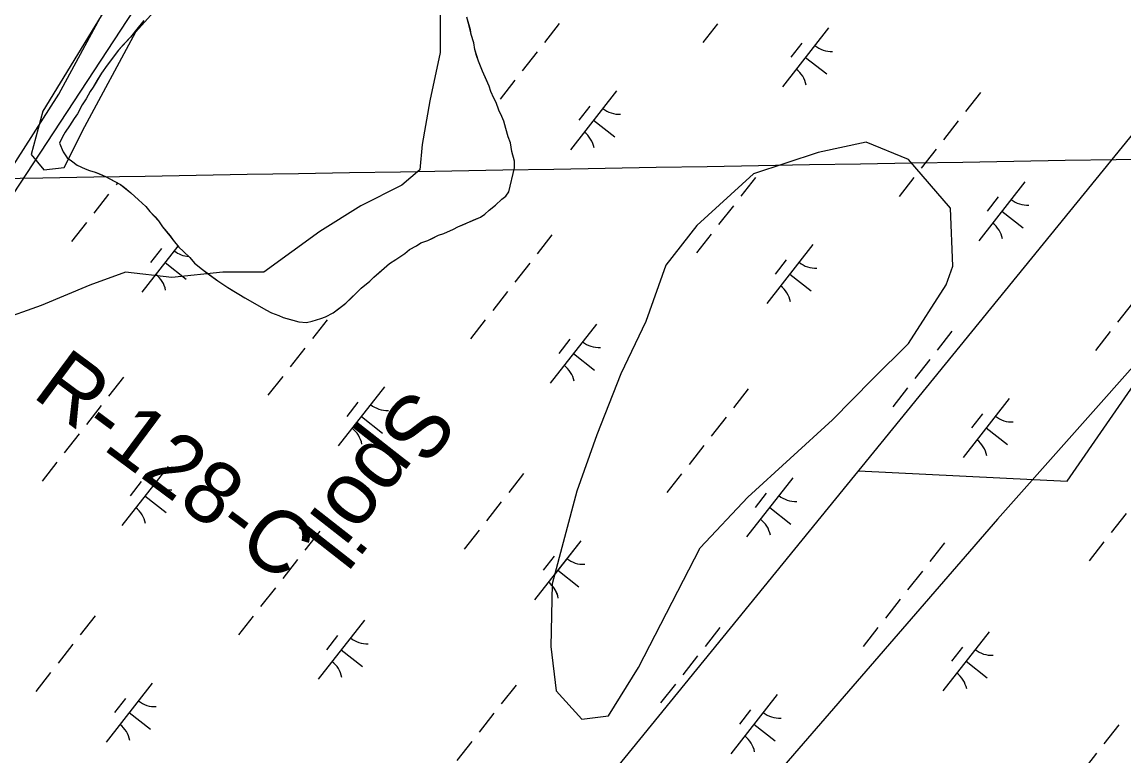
# Model space of a CAD drawing. Extents: x 3896831 to 3918110, y 171006 to 193349.
# Drawn here: x 3909953 to 3910688, y 180795 to 181285 of the extents above; entities that cross this region are included whole.
import ezdxf

# ---------------------------------------------------------------- set-up
doc = ezdxf.new("R2010")
doc.units = 0
for name, color, linetype in [('V-CHAN-SPOL', 7, 'Continuous'), ('V-GRID-MAJR', 7, 'Continuous'), ('V-RIVR-EDGE', 7, 'Continuous'), ('V-RIVR-RANG-IDEN', 7, 'Continuous'), ('V-RRAP-FSHR', 7, 'Continuous'), ('V-TOPO-SHOR', 7, 'Continuous'), ('V-UTIL-LINE', 7, 'Continuous'), ('V-WETL-SWMP', 7, 'Continuous')]:
    doc.layers.add(name, color=color, linetype=linetype)

msp = doc.modelspace()

# ---------------------------------------------------------------- linework, layer by layer
at = {"layer": 'V-GRID-MAJR'}
msp.add_spline([(3901910.07, 181043.2), (3904332, 181084.34), (3909660.52, 181175.42), (3914023.1, 181250.56)], degree=3, dxfattribs=at)
at = {"layer": 'V-RIVR-EDGE'}
for points in [[(3910497.31, 181715.22), (3910549.22, 181682.49), (3910572.92, 181668.95), (3910602.27, 181644.12), (3910614.68, 181631.7), (3910619.19, 181618.16), (3910615.81, 181601.23), (3910598.88, 181598.98), (3910588.72, 181593.33), (3910545.84, 181576.4), (3910488.28, 181554.96), (3910416.05, 181550.45), (3910369.78, 181556.09), (3910332.54, 181538.03), (3910273.85, 181542.55), (3910255.79, 181573.02), (3910244.51, 181578.66), (3910137.29, 181463.55), (3910039.11, 181342.79), (3909967.32, 181225.13)], [(3909967.32, 181225.13), (3909959.39, 181196.16), (3909967.92, 181185.93), (3909981.56, 181187.63), (3909995.19, 181214.91), (3910029.29, 181278), (3910102.6, 181359.83)], [(3910232.18, 181312.09), (3910232.18, 181264.36), (3910225.36, 181231.96), (3910220.24, 181202.98), (3910218.54, 181185.93), (3910206.6, 181175.7), (3910179.33, 181162.06), (3910152.05, 181145.01), (3910114.54, 181117.73), (3910087.26, 181117.73), (3910053.16, 181114.32), (3910022.47, 181117.73), (3909998.6, 181109.21), (3909966.21, 181095.57), (3909937.23, 181085.34)]]:
    msp.add_lwpolyline(points, dxfattribs=at)
at = {"layer": 'V-RRAP-FSHR'}
msp.add_lwpolyline([(3910095.26, 181395.62), (3909257.26, 180118.06), (3908889.4, 179541.49), (3908614.71, 178888.41), (3907991.89, 177840.93), (3908307.01, 176956.59)], dxfattribs=at)
at = {"layer": 'V-TOPO-SHOR'}
for points in [[(3910034.54, 181285.58), (3910029.95, 181279.74), (3910025.65, 181274.48), (3910021.05, 181269.52), (3910017.61, 181265.72)], [(3910281.82, 181187.45), (3910281.78, 181191.8), (3910279.98, 181198.16), (3910279.06, 181203.95), (3910277.57, 181208), (3910276.08, 181213.49), (3910274.58, 181218.41), (3910273.4, 181221.59), (3910271.33, 181225.92), (3910269.55, 181230.83), (3910268.07, 181233.72), (3910266, 181238.34), (3910264.81, 181241.8), (3910262.44, 181247.29), (3910260.37, 181251.91), (3910257.71, 181258.56), (3910256.52, 181262.31), (3910255.32, 181266.36), (3910254.7, 181270.71), (3910252.91, 181276.2), (3910252.3, 181279.38), (3910250.81, 181284.59), (3910249.91, 181287.77)], [(3910017.61, 181265.72), (3910015.03, 181262.22), (3910013.02, 181259.59), (3910010.16, 181255.8), (3910006.43, 181250.54), (3910003.58, 181245.88), (3910000.72, 181241.22), (3909998.71, 181238.3), (3909996.15, 181233.35), (3909993.58, 181229.27), (3909990.44, 181223.44), (3909988.15, 181220.23), (3909985, 181215.28), (3909982.14, 181211.19), (3909980.43, 181207.99), (3909978.44, 181203.91), (3909980.81, 181198.14), (3909983.45, 181194.1), (3909986.37, 181192.1), (3909990.16, 181189.23), (3909995.4, 181186.67), (3909998.31, 181185.54), (3910002.09, 181184.41), (3910005, 181183.28), (3910009.07, 181181.57), (3910014.9, 181178.43), (3910018.98, 181176.15), (3910021.6, 181174.14), (3910025.98, 181170.7), (3910030.95, 181166.11), (3910033.58, 181163.81), (3910035.92, 181161.52), (3910038.56, 181158.35), (3910042.07, 181154.61), (3910044.41, 181152.02), (3910047.05, 181147.99), (3910052.03, 181141.95), (3910054.09, 181139.06), (3910057.9, 181134.46), (3910061.12, 181131.59), (3910065.21, 181127.57), (3910068.43, 181123.82), (3910073.69, 181119.52), (3910076.9, 181117.23), (3910083.9, 181112.08), (3910090.61, 181107.5), (3910093.52, 181105.78), (3910097.89, 181103.21), (3910101.97, 181100.64), (3910108.67, 181096.93), (3910115.96, 181092.64), (3910119.74, 181090.65), (3910124.69, 181088.95), (3910127.6, 181087.53), (3910134.86, 181085.56), (3910138.06, 181084.72), (3910142.99, 181084.18), (3910146.75, 181085.09), (3910152.54, 181086.88), (3910155.71, 181088.07), (3910160.91, 181090.72), (3910164.37, 181093.36), (3910169.26, 181097.17), (3910173.28, 181100.98), (3910175.87, 181103.61), (3910179.61, 181107.12), (3910185.37, 181111.81), (3910187.95, 181114.44), (3910192.55, 181118.54), (3910198.31, 181123.52), (3910202.63, 181126.17), (3910208.68, 181130.28), (3910211.85, 181132.91), (3910216.47, 181135.27), (3910219.35, 181137.33), (3910223.97, 181138.82), (3910226.86, 181140.29), (3910231.19, 181142.36), (3910234.66, 181143.55), (3910241.01, 181146.51), (3910243.9, 181147.98), (3910247.36, 181149.46), (3910254.29, 181152.42), (3910259.2, 181154.49), (3910262.08, 181156.55), (3910264.96, 181159.18), (3910268.99, 181162.41), (3910273.3, 181166.5), (3910275.89, 181168.56), (3910277.9, 181171.47), (3910281.82, 181187.45)]]:
    msp.add_lwpolyline(points, dxfattribs=at)
msp.add_lwpolyline([(3910437.35, 180967.69), (3910493.85, 181019.36), (3910520.44, 181046.5), (3910544.45, 181070.33), (3910569.62, 181109.24), (3910574.08, 181121.74), (3910572.39, 181160.38), (3910558.46, 181176.63), (3910544.54, 181192.87), (3910516.25, 181204.38), (3910484.2, 181197.51), (3910441.1, 181183.32), (3910403.43, 181148.87), (3910382.73, 181122.45), (3910369.34, 181084.96), (3910352.65, 181050.06), (3910336.68, 181009.28), (3910323.29, 180971.79), (3910306.87, 180910.03), (3910305.98, 180868.08), (3910309.55, 180838.63), (3910326.77, 180819.8), (3910344.44, 180821.94), (3910364.44, 180854.25), (3910405.58, 180933.95)], close=True, dxfattribs=at)
at = {"layer": 'V-UTIL-LINE'}
for points in [[(3905549.44, 173652.6), (3906763.35, 174938.42), (3906949.45, 175132.98), (3906970.6, 175166.82), (3907325.89, 175860.48), (3907748.86, 176681.03), (3908142.21, 177273.18), (3908679.38, 178097.96), (3908869.71, 178381.35), (3908937.39, 178537.85), (3909170.02, 179117.31), (3909533.77, 179633.33), (3910092.08, 180424.27), (3910333.17, 180766.87), (3910760.37, 181291.35), (3910921.09, 181523.98), (3911225.63, 181951.18), (3911822.01, 182788.65), (3911961.59, 182987.44), (3912147.69, 183114.33), (3912722.93, 183841.83), (3913090.91, 184307.09), (3913848.01, 185258.76), (3914364.03, 185910.13)], [(3913133.2, 183520.38), (3913116.28, 183516.15), (3912989.39, 183516.15), (3912744.07, 183393.49), (3911902.37, 182441.81), (3910866.11, 181249.05), (3910603.87, 180952.98), (3910214.74, 180504.64), (3910138.61, 180390.43), (3909757.94, 179819.43), (3909457.64, 179366.86), (3909009.29, 178685.89), (3908785.12, 178351.74), (3908150.67, 177400.07), (3907770.01, 176816.38), (3907693.87, 176706.41), (3907647.35, 176630.28), (3907300.51, 175936.61), (3907025.59, 175369.84), (3906945.22, 175204.88), (3906416.52, 174650.8), (3905507.14, 173682.21)], [(3910511.1, 180985.32), (3910650.4, 180978.36), (3910735.69, 181101.81)]]:
    msp.add_lwpolyline(points, dxfattribs=at)
at = {"layer": 'V-WETL-SWMP'}
for p, q in [((3909977.84, 181236.4), (3910020.15, 181314.6)), ((3910034.54, 181285.58), (3910029.95, 181279.74)), ((3910252.31, 181279.38), (3910249.91, 181287.77)), ((3910311.65, 181283.59), (3910301.78, 181271)), ((3910417.11, 181283.46), (3910407.24, 181270.87)), ((3910491.24, 181280.73), (3910460.4, 181241.38)), ((3910025.65, 181274.48), (3910017.61, 181265.72)), ((3910029.95, 181279.74), (3910025.65, 181274.48)), ((3910252.91, 181276.2), (3910252.31, 181279.38)), ((3910254.7, 181270.71), (3910252.91, 181276.2)), ((3910255.32, 181266.36), (3910254.7, 181270.71)), ((3910257.71, 181258.56), (3910255.32, 181266.36)), ((3910473.45, 181270.53), (3910466.05, 181261.09)), ((3910017.61, 181265.72), (3910010.16, 181255.8)), ((3910260.37, 181251.91), (3910257.71, 181258.56)), ((3910296.84, 181264.71), (3910286.97, 181252.11)), ((3910475.82, 181261.05), (3910489.99, 181249.95)), ((3910010.16, 181255.8), (3910006.43, 181250.54)), ((3910264.81, 181241.8), (3910260.37, 181251.91)), ((3910006.43, 181250.54), (3910000.72, 181241.22)), ((3910282.04, 181245.82), (3910272.17, 181233.22)), ((3909944.19, 181183.51), (3909977.84, 181236.4)), ((3909998.71, 181238.3), (3909996.15, 181233.35)), ((3910000.72, 181241.22), (3909998.71, 181238.3)), ((3910266, 181238.34), (3910264.81, 181241.8)), ((3910268.07, 181233.72), (3910266, 181238.34)), ((3910349.85, 181238.78), (3910319.01, 181199.43)), ((3910592.44, 181237.52), (3910582.57, 181224.93)), ((3909993.58, 181229.27), (3909990.44, 181223.44)), ((3909996.15, 181233.35), (3909993.58, 181229.27)), ((3910269.55, 181230.83), (3910268.07, 181233.72)), ((3910271.33, 181225.92), (3910269.55, 181230.83)), ((3909990.44, 181223.44), (3909988.15, 181220.23)), ((3910273.4, 181221.59), (3910271.33, 181225.92)), ((3910332.06, 181228.58), (3910324.66, 181219.14)), ((3909985, 181215.28), (3909982.14, 181211.19)), ((3909988.15, 181220.23), (3909985, 181215.28)), ((3910274.58, 181218.41), (3910273.4, 181221.59)), ((3910276.08, 181213.49), (3910274.58, 181218.41)), ((3910334.43, 181219.1), (3910348.6, 181208)), ((3910577.64, 181218.63), (3910567.77, 181206.04)), ((3909980.43, 181207.99), (3909978.44, 181203.91)), ((3909982.14, 181211.19), (3909980.43, 181207.99)), ((3910277.58, 181208), (3910276.08, 181213.49)), ((3910279.06, 181203.95), (3910277.58, 181208)), ((3909978.44, 181203.91), (3909980.81, 181198.14)), ((3910279.98, 181198.16), (3910279.06, 181203.95)), ((3910562.83, 181199.75), (3910552.96, 181187.15)), ((3909980.81, 181198.14), (3909983.45, 181194.1)), ((3909983.45, 181194.1), (3909986.37, 181192.1)), ((3910281.78, 181191.8), (3910279.98, 181198.16)), ((3909986.37, 181192.1), (3909990.16, 181189.23)), ((3909990.16, 181189.23), (3909995.4, 181186.67)), ((3909995.4, 181186.67), (3909998.31, 181185.54)), ((3909998.31, 181185.54), (3910002.09, 181184.41)), ((3910277.9, 181171.47), (3910281.81, 181187.45)), ((3910281.81, 181187.45), (3910281.78, 181191.8)), ((3910002.09, 181184.41), (3910009.07, 181181.57)), ((3910009.07, 181181.57), (3910018.98, 181176.15)), ((3910442.57, 181180.99), (3910432.7, 181168.39)), ((3910442.57, 181180.99), (3910432.7, 181168.39)), ((3910548.03, 181180.86), (3910538.16, 181168.26)), ((3910548.03, 181180.86), (3910538.16, 181168.26)), ((3910622.16, 181178.12), (3910591.32, 181138.77)), ((3910016.96, 181177.25), (3910016.05, 181176.09)), ((3910018.98, 181176.15), (3910025.98, 181170.7)), ((3910025.98, 181170.7), (3910030.95, 181166.11)), ((3910275.89, 181168.56), (3910277.9, 181171.47)), ((3910011.12, 181169.8), (3910001.25, 181157.2)), ((3910030.95, 181166.11), (3910033.58, 181163.81)), ((3910033.58, 181163.81), (3910035.92, 181161.52)), ((3910268.99, 181162.41), (3910273.3, 181166.5)), ((3910273.3, 181166.5), (3910275.89, 181168.56)), ((3910604.37, 181167.93), (3910596.97, 181158.48)), ((3910035.92, 181161.52), (3910038.56, 181158.35)), ((3910038.56, 181158.35), (3910044.41, 181152.02)), ((3910259.2, 181154.49), (3910262.08, 181156.55)), ((3910262.08, 181156.55), (3910264.96, 181159.18)), ((3910264.96, 181159.18), (3910268.99, 181162.41)), ((3910427.76, 181162.1), (3910417.89, 181149.5)), ((3910427.76, 181162.1), (3910417.89, 181149.5)), ((3910606.74, 181158.44), (3910620.91, 181147.34)), ((3909996.31, 181150.91), (3909986.44, 181138.31)), ((3910044.41, 181152.02), (3910047.05, 181147.99)), ((3910243.9, 181147.98), (3910259.2, 181154.49)), ((3910047.05, 181147.99), (3910052.04, 181141.94)), ((3910052.04, 181141.94), (3910054.09, 181139.06)), ((3910223.97, 181138.82), (3910231.19, 181142.36)), ((3910231.19, 181142.36), (3910234.66, 181143.55)), ((3910234.66, 181143.55), (3910241.01, 181146.51)), ((3910241.01, 181146.51), (3910243.9, 181147.98)), ((3910306.72, 181142.62), (3910296.85, 181130.02)), ((3910412.96, 181143.21), (3910403.09, 181130.61)), ((3910412.96, 181143.21), (3910403.09, 181130.61)), ((3910057.31, 181135.17), (3910033.29, 181104.52)), ((3910046.34, 181133.68), (3910038.93, 181124.23)), ((3910054.09, 181139.06), (3910057.9, 181134.46)), ((3910057.9, 181134.46), (3910061.11, 181131.59)), ((3910211.85, 181132.91), (3910216.47, 181135.27)), ((3910216.47, 181135.27), (3910219.35, 181137.33)), ((3910219.35, 181137.33), (3910223.97, 181138.82)), ((3910480.77, 181136.17), (3910449.93, 181096.82)), ((3910480.77, 181136.17), (3910449.93, 181096.82)), ((3910061.11, 181131.59), (3910065.21, 181127.56)), ((3910065.21, 181127.56), (3910068.43, 181123.82)), ((3910198.31, 181123.52), (3910202.63, 181126.17)), ((3910202.63, 181126.17), (3910208.68, 181130.28)), ((3910208.68, 181130.28), (3910211.85, 181132.91)), ((3910048.71, 181124.19), (3910062.88, 181113.09)), ((3910068.43, 181123.82), (3910073.69, 181119.52)), ((3910073.69, 181119.52), (3910083.9, 181112.08)), ((3910187.95, 181114.44), (3910198.31, 181123.52)), ((3910291.91, 181123.73), (3910282.04, 181111.13)), ((3910462.98, 181125.98), (3910455.58, 181116.53)), ((3910462.98, 181125.98), (3910455.58, 181116.53)), ((3910083.9, 181112.08), (3910090.61, 181107.49)), ((3910179.61, 181107.12), (3910185.37, 181111.81)), ((3910185.37, 181111.81), (3910187.95, 181114.44)), ((3910465.35, 181116.49), (3910479.52, 181105.39)), ((3910465.35, 181116.49), (3910479.52, 181105.39)), ((3910090.61, 181107.49), (3910097.89, 181103.21)), ((3910169.26, 181097.17), (3910179.61, 181107.12)), ((3910277.11, 181104.84), (3910267.24, 181092.24)), ((3910097.89, 181103.21), (3910101.97, 181100.64)), ((3910101.97, 181100.64), (3910108.67, 181096.93)), ((3910108.67, 181096.93), (3910115.96, 181092.64)), ((3910160.91, 181090.72), (3910169.26, 181097.17)), ((3910693.75, 181097.14), (3910683.88, 181084.54)), ((3910115.96, 181092.64), (3910119.74, 181090.65)), ((3910119.74, 181090.65), (3910124.69, 181088.95)), ((3910155.71, 181088.07), (3910160.91, 181090.72)), ((3910124.69, 181088.95), (3910127.6, 181087.53)), ((3910127.6, 181087.53), (3910138.06, 181084.72)), ((3910138.06, 181084.72), (3910142.99, 181084.18)), ((3910142.99, 181084.18), (3910146.75, 181085.09)), ((3910146.75, 181085.09), (3910152.54, 181086.88)), ((3910156.84, 181086.08), (3910146.97, 181073.48)), ((3910152.54, 181086.88), (3910155.71, 181088.07)), ((3910262.31, 181085.95), (3910252.44, 181073.35)), ((3910336.44, 181083.21), (3910305.6, 181043.86)), ((3910573.48, 181078.38), (3910563.62, 181065.78)), ((3910678.95, 181078.25), (3910669.08, 181065.65)), ((3910318.65, 181073.02), (3910311.24, 181063.57)), ((3910142.04, 181067.19), (3910132.17, 181054.59)), ((3910321.02, 181063.53), (3910335.18, 181052.43)), ((3910558.68, 181059.49), (3910548.81, 181046.9)), ((3910021, 181047.71), (3910011.13, 181035.11)), ((3910127.23, 181048.3), (3910117.36, 181035.71)), ((3910195.05, 181041.26), (3910164.21, 181001.91)), ((3910437.64, 181040.01), (3910427.77, 181027.41)), ((3910437.64, 181040.01), (3910427.77, 181027.41)), ((3910543.88, 181040.6), (3910534.01, 181028.01)), ((3910177.26, 181031.07), (3910169.85, 181021.62)), ((3910611.69, 181033.56), (3910580.85, 180994.21)), ((3910006.19, 181028.82), (3909996.32, 181016.22)), ((3910593.9, 181023.37), (3910586.5, 181013.92)), ((3910179.63, 181021.59), (3910193.79, 181010.48)), ((3910422.83, 181021.12), (3910412.96, 181008.52)), ((3910422.83, 181021.12), (3910412.96, 181008.52)), ((3909991.39, 181009.93), (3909981.52, 180997.33)), ((3910596.27, 181013.89), (3910610.44, 181002.78)), ((3910408.03, 181002.23), (3910398.16, 180989.63)), ((3910408.03, 181002.23), (3910398.16, 180989.63)), ((3909976.58, 180991.04), (3909966.71, 180978.45)), ((3910050.71, 180988.3), (3910019.87, 180948.95)), ((3910287.76, 180983.47), (3910277.89, 180970.88)), ((3910393.22, 180983.34), (3910383.35, 180970.75)), ((3910393.22, 180983.34), (3910383.35, 180970.75)), ((3910467.36, 180980.6), (3910436.51, 180941.25)), ((3910032.92, 180978.11), (3910025.52, 180968.66)), ((3910035.29, 180968.63), (3910049.46, 180957.52)), ((3910272.96, 180964.58), (3910263.09, 180951.99)), ((3910449.56, 180970.41), (3910442.16, 180960.96)), ((3910451.94, 180960.93), (3910466.1, 180949.82)), ((3910689.6, 180956.88), (3910679.73, 180944.29)), ((3910151.91, 180945.1), (3910142.04, 180932.51)), ((3910258.15, 180945.69), (3910248.28, 180933.1)), ((3910325.97, 180938.65), (3910295.12, 180899.3)), ((3910325.97, 180938.65), (3910308.58, 180916.47)), ((3910568.56, 180937.4), (3910558.69, 180924.81)), ((3910674.79, 180937.99), (3910664.92, 180925.4)), ((3910308.17, 180928.46), (3910300.77, 180919.01)), ((3910137.11, 180926.21), (3910127.24, 180913.62)), ((3910310.55, 180918.98), (3910324.71, 180907.87)), ((3910310.55, 180918.98), (3910324.71, 180907.87)), ((3910553.75, 180918.51), (3910543.88, 180905.92)), ((3910122.3, 180907.32), (3910112.43, 180894.73)), ((3910538.95, 180899.62), (3910529.08, 180887.03)), ((3910002.04, 180888.56), (3909992.17, 180875.97)), ((3910107.5, 180888.43), (3910097.63, 180875.84)), ((3910181.63, 180885.69), (3910150.79, 180846.34)), ((3910418.68, 180880.86), (3910408.81, 180868.27)), ((3910524.14, 180880.73), (3910514.27, 180868.14)), ((3910598.28, 180877.99), (3910567.43, 180838.64)), ((3909987.23, 180869.67), (3909977.36, 180857.08)), ((3910163.84, 180875.5), (3910156.44, 180866.05)), ((3910166.21, 180866.02), (3910180.38, 180854.91)), ((3910403.87, 180861.97), (3910394, 180849.38)), ((3910580.48, 180867.8), (3910573.08, 180858.35)), ((3910582.85, 180858.32), (3910597.02, 180847.21)), ((3909972.43, 180850.78), (3909962.56, 180838.19)), ((3910040.24, 180843.75), (3910009.4, 180804.39)), ((3910282.83, 180842.49), (3910272.96, 180829.9)), ((3910389.07, 180843.08), (3910379.2, 180830.49)), ((3910022.45, 180833.55), (3910015.05, 180824.11)), ((3910456.89, 180836.05), (3910426.04, 180796.69)), ((3910439.09, 180825.85), (3910431.69, 180816.41)), ((3910024.82, 180824.07), (3910038.99, 180812.97)), ((3910268.03, 180823.6), (3910258.16, 180811.01)), ((3910441.46, 180816.37), (3910455.63, 180805.27)), ((3910684.67, 180815.9), (3910674.8, 180803.31)), ((3910253.22, 180804.71), (3910243.35, 180792.12)), ((3910669.87, 180797.01), (3910660, 180784.42))]:
    msp.add_line(p, q, dxfattribs=at)
msp.add_lwpolyline([(3910437.35, 180967.69), (3910493.85, 181019.36), (3910520.44, 181046.5), (3910544.45, 181070.33), (3910569.62, 181109.24), (3910574.08, 181121.74), (3910572.39, 181160.38), (3910558.46, 181176.63), (3910544.54, 181192.87), (3910516.25, 181204.38), (3910484.2, 181197.51), (3910441.1, 181183.32), (3910403.43, 181148.87), (3910382.73, 181122.45), (3910369.34, 181084.96), (3910352.65, 181050.06), (3910336.68, 181009.28), (3910323.29, 180971.79), (3910306.87, 180910.03), (3910305.98, 180868.08), (3910309.55, 180838.63), (3910326.77, 180819.8), (3910344.44, 180821.94), (3910364.44, 180854.25), (3910405.58, 180933.95)], close=True, dxfattribs=at)
for centre, start, end in [((3910493.05, 181282.65), 231.14028, 272.68394), ((3910458.97, 181239.17), 11.14028, 52.68394), ((3910351.66, 181240.7), 231.14028, 272.68394), ((3910317.58, 181197.22), 11.14028, 52.68394), ((3910623.97, 181180.04), 231.14028, 272.68394), ((3910589.89, 181136.56), 11.14028, 52.68394), ((3910065.93, 181145.79), 231.14028, 265.46762), ((3910482.58, 181138.09), 231.14028, 272.68394), ((3910482.58, 181138.09), 231.14028, 272.68394), ((3910031.86, 181102.31), 11.14028, 52.68394), ((3910448.5, 181094.61), 11.14028, 52.68394), ((3910448.5, 181094.61), 11.14028, 52.68394), ((3910338.24, 181085.13), 231.14028, 272.68394), ((3910304.17, 181041.65), 11.14028, 52.68394), ((3910196.85, 181043.18), 231.14028, 272.68394), ((3910613.5, 181035.48), 231.14028, 272.68394), ((3910162.77, 180999.7), 11.14028, 52.68394), ((3910579.42, 180992), 11.14028, 52.68394), ((3910052.52, 180990.22), 231.14028, 272.68394), ((3910469.16, 180982.52), 231.14028, 272.68394), ((3910018.44, 180946.74), 11.14028, 52.68394), ((3910435.08, 180939.04), 11.14028, 52.68394), ((3910327.77, 180940.57), 231.14028, 272.68394), ((3910327.77, 180940.57), 231.14028, 272.68394), ((3910293.69, 180897.09), 11.14028, 52.68394), ((3910293.69, 180897.09), 11.14028, 41.74521), ((3910183.44, 180887.61), 231.14028, 272.68394), ((3910600.08, 180879.91), 231.14028, 272.68394), ((3910149.36, 180844.13), 11.14028, 52.68394), ((3910566, 180836.43), 11.14028, 52.68394), ((3910042.05, 180845.66), 231.14028, 272.68394), ((3910458.69, 180837.96), 231.14028, 272.68394), ((3910007.97, 180802.18), 11.14028, 52.68394), ((3910424.61, 180794.48), 11.14028, 52.68394)]:
    msp.add_arc(centre, 17.62, start, end, dxfattribs=at)

# ---------------------------------------------------------------- texts
at = {"layer": 'V-CHAN-SPOL'}
msp.add_text('Spoil', height=42, rotation=231.90858, dxfattribs=at).set_placement((3910212.54, 181042.51))
at = {"layer": 'V-RIVR-RANG-IDEN'}
msp.add_text('R-128-C', height=41.5, rotation=323.39786, dxfattribs=at).set_placement((3909959.32, 181035.26))

doc.saveas('drawing.dxf')
